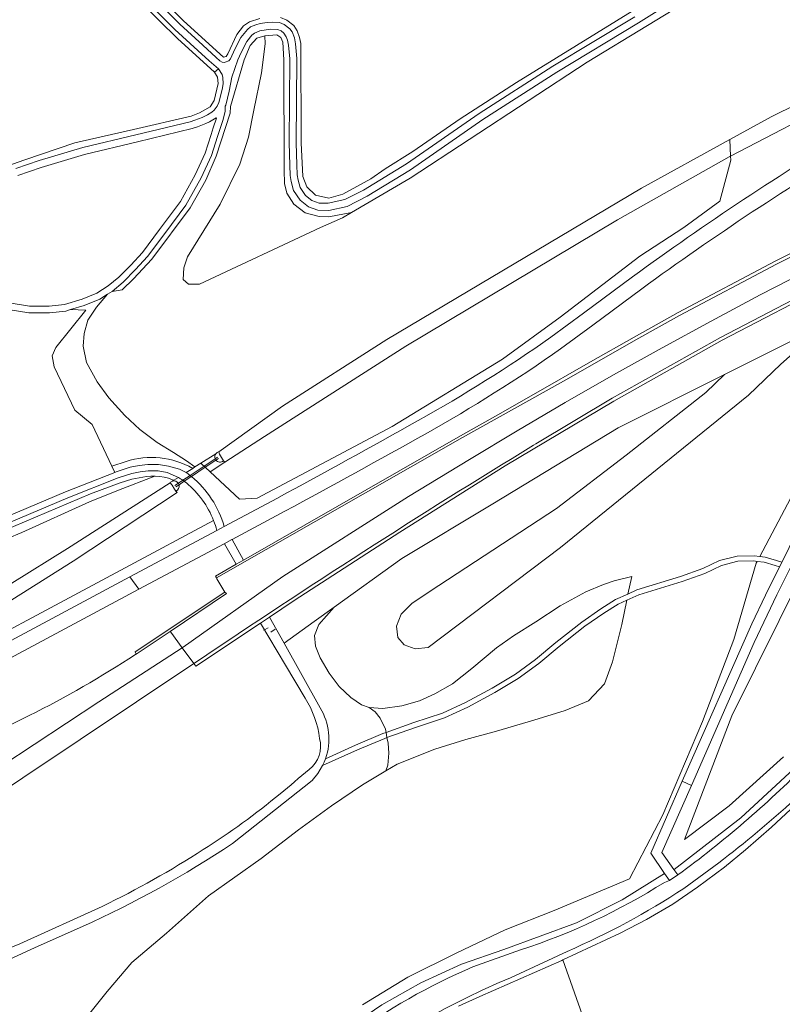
# Model space of a CAD drawing. Header units: metres. Extents: x 197700 to 204338, y 317132 to 325229.
# Tile 464 of 656: x 201650 to 201800, y 318624 to 318817. Entities that reach past the tile are written whole.
import ezdxf

# ---------------------------------------------------------------- set-up
doc = ezdxf.new("R2010")
doc.units = ezdxf.units.M
for name, color, linetype, lineweight in [('B-WE-GR-BEPLANTING_CULTUUR_BOSPLANTSOEN-GV', 90, 'Continuous', 18), ('B-WE-GR-BOS_LOOF-GV', 40, 'Continuous', 13), ('B-WE-GR-GRAS-GV', 60, 'Continuous', 13), ('B-WE-IE-TERREINAFSCHEIDING_KUNSTMATIG_HEKWERK-G', 20, 'IE-TERREINAFSCHEIDING-KUNSTMATIG', 18), ('B-WE-IE-TERREINAFSCHEIDING_KUNSTMATIG_MUUR-GV', 90, 'Continuous', 18), ('B-WE-KW-KUNSTWERK_DUIKER-G', 170, 'Continuous', 18), ('B-WE-KW-KUNSTWERK_GELUIDSWERING_SCHERM-G', 170, 'Continuous', 18), ('B-WE-OG-TERREIN_CULTUURSCHEIDING-GV', 7, 'Continuous', 18), ('B-WE-OG-TERREIN_ERF-GV', 7, 'Continuous', 18), ('B-WE-OG-WATER_GREPPEL-GV', 160, 'Continuous', 18), ('B-WE-VH-ONVERHARD-GV', 252, 'Continuous', 18), ('B-WE-VH-VERHARDING_ASFALT-GV', 252, 'Continuous', 18), ('B-WE-VH-VERHARDING_BETON-GV', 252, 'Continuous', 18), ('B-WE-VH-VERHARDING_BETONSTRAATSTEEN-GV', 252, 'Continuous', 18), ('B-WE-VH-VERHARDING_TEGEL-GV', 252, 'Continuous', 18)]:
    doc.layers.add(name, color=color, linetype=linetype, lineweight=lineweight)
doc.linetypes.add('IE-TERREINAFSCHEIDING-KUNSTMATIG', pattern='A,4,[82,NLCS.SHX,S=0.75,R=90,X=0,Y=0],4,-2', length=10)

msp = doc.modelspace()

# ---------------------------------------------------------------- linework, layer by layer
at = {"layer": 'B-WE-GR-BEPLANTING_CULTUUR_BOSPLANTSOEN-GV'}
for points in [[(201647.73, 318788.359), (201651.3, 318789.616), (201661.067, 318792.969), (201672.526, 318795.58), (201683.841, 318798.199), (201685.477, 318798.801), (201687.523, 318799.97), (201688.358, 318801.224), (201689.132, 318804.573), (201688.986, 318805.806), (201688.394, 318806.798), (201681.126, 318813.359), (201673.958, 318820.423), (201669.76, 318825.534), (201664.489, 318832.337), (201658.327, 318840.302), (201645.514, 318840.196)], [(201863.403, 318782.378), (201843.7, 318770.566), (201834.426, 318764.298), (201826.797, 318758.658), (201818.574, 318750.627), (201810.824, 318740.233), (201802.955, 318726.825), (201795.123, 318712.026), (201796.174, 318711.902), (201798.372, 318711.243), (201799.425, 318710.934), (201800.377, 318712.837), (201801.336, 318714.739)], [(201807.327, 318756.835), (201799.218, 318749.651), (201792.873, 318743.616), (201756.086, 318713.761), (201730.21, 318694.233), (201727.697, 318693.999), (201725.517, 318694.729), (201724.245, 318696.205), (201724.021, 318698.378), (201724.956, 318700.721), (201727.073, 318702.927), (201732.303, 318706.372), (201755.309, 318721.409), (201768.981, 318731.839), (201784.558, 318744.095), (201788.202, 318747.608), (201767.421, 318737.183), (201742.897, 318722.353), (201725.033, 318711.664), (201711.823, 318702.144), (201708.822, 318698.717), (201707.946, 318696.605), (201708.162, 318694.49), (201709.045, 318692.192), (201710.87, 318689.181), (201712.808, 318686.598), (201715.08, 318684.456), (201717.189, 318682.997), (201718.68, 318682.506), (201721.325, 318682.302), (201725.033, 318682.838), (201728.494, 318683.812), (201731.5, 318685.134), (201734.977, 318687.142), (201738.781, 318690.102), (201743.576, 318694.144), (201746.918, 318696.535), (201751.312, 318699.23), (201756.06, 318702.348), (201761.042, 318705.092), (201764.502, 318706.538), (201766.628, 318707.278), (201770.079, 318708.121), (201769.277, 318704.68), (201771.056, 318705.487), (201779.583, 318708.089), (201783.991, 318709.66), (201787.247, 318711.24), (201790.68, 318712.093), (201794.002, 318712.159), (201795.123, 318712.026), (201802.955, 318726.825)], [(201680.189, 318726.771), (201680.451, 318726.937), (201680.196, 318727.054), (201679.374, 318727.345), (201678.53, 318727.56), (201677.669, 318727.699), (201676.8, 318727.761), (201676.692, 318727.759), (201669.624, 318724.996), (201663.968, 318722.743), (201650.727, 318716.737), (201642.24, 318713.232)], [(201419.979, 318617.74), (201421.209, 318603.547), (201421.294, 318602.918), (201422.717, 318597.209), (201424.649, 318591.64), (201427.069, 318586.266), (201427.813, 318584.945), (201429.431, 318583.287), (201431.685, 318580.628), (201435.213, 318582.407), (201453.549, 318592.983), (201489.139, 318613.742), (201492.321, 318615.575), (201519.303, 318631.122), (201555.359, 318651.697), (201587.583, 318670.508), (201637.798, 318700.056), (201659.613, 318713.564), (201679.704, 318726.463)], [(201717.384, 318624.341), (201726.218, 318629.727), (201735.795, 318634.518), (201745.269, 318638.985), (201754.894, 318642.777), (201769.589, 318648.955), (201776.166, 318661.515), (201783.879, 318679.773), (201790.032, 318695.796), (201794.423, 318710.703), (201794.622, 318711.079), (201793.953, 318711.158), (201790.812, 318711.095), (201787.59, 318710.295), (201784.378, 318708.736), (201779.897, 318707.139), (201771.41, 318704.55), (201769.057, 318703.482), (201768.08, 318698.72), (201766.308, 318691.432), (201764.689, 318687.094), (201761.556, 318683.779), (201757.015, 318681.878), (201750.864, 318679.991), (201743.569, 318677.842), (201737.588, 318676.215), (201731.515, 318674.323), (201724.169, 318671.421), (201721.95, 318670.084), (201717.38, 318667.33), (201711.304, 318663.272), (201704.814, 318658.535), (201697.537, 318652.931), (201687.251, 318645.666), (201679.021, 318638.354), (201672.227, 318632.594), (201667.38, 318626.902), (201661.077, 318619.022)], [(201721.17, 318624.312), (201728.786, 318628.64), (201736.757, 318632.27), (201745.021, 318635.174), (201759.211, 318640.336), (201759.375, 318640.41), (201768.146, 318644.838), (201776.487, 318650.032), (201773.766, 318653.977), (201779.933, 318668.07), (201793.547, 318698.847), (201796.234, 318704.448), (201798.973, 318710.025), (201798.088, 318710.285), (201795.97, 318710.919), (201794.622, 318711.079), (201794.423, 318710.703), (201790.032, 318695.796), (201783.879, 318679.773), (201776.166, 318661.515), (201769.589, 318648.955), (201754.894, 318642.777), (201745.269, 318638.985), (201735.795, 318634.518), (201726.218, 318629.727), (201717.384, 318624.341)], [(201710.13, 318672.478), (201715.999, 318675.15), (201721.368, 318677.376), (201721.965, 318677.59), (201727.385, 318679.534), (201733.012, 318681.374), (201737.5, 318683.452), (201742.736, 318686.277), (201747.276, 318689.025), (201751.228, 318691.89), (201755.192, 318695.202), (201760.262, 318699.18), (201764.031, 318701.773), (201766.891, 318703.597), (201769.277, 318704.68), (201770.079, 318708.121), (201766.628, 318707.278), (201764.502, 318706.538), (201761.042, 318705.092), (201756.06, 318702.348), (201751.312, 318699.23), (201746.918, 318696.535), (201743.576, 318694.144), (201738.781, 318690.102), (201734.977, 318687.142), (201731.5, 318685.134), (201728.494, 318683.812), (201725.033, 318682.838), (201721.325, 318682.302), (201718.68, 318682.506), (201717.189, 318682.997), (201715.08, 318684.456), (201712.808, 318686.598), (201710.87, 318689.181), (201709.045, 318692.192), (201708.162, 318694.49), (201707.946, 318696.605), (201708.822, 318698.717), (201711.823, 318702.144), (201707.909, 318699.323), (201702.018, 318695.077), (201709.084, 318682.407)], [(201803.533, 318708.819), (201789.654, 318680.839), (201780.398, 318656.693), (201789.107, 318663.259), (201799.727, 318672.837)]]:
    msp.add_lwpolyline(points, dxfattribs=at)
for points in [[(201679.704, 318726.463, -0.1448398), (201680.189, 318726.771)], [(201709.084, 318682.407, -0.224176), (201710.13, 318672.478)]]:
    msp.add_lwpolyline(points, format="xyb", dxfattribs=at)
at = {"layer": 'B-WE-GR-BOS_LOOF-GV'}
for points in [[(201701.333, 318817.45), (201702.579, 318816.968), (201703.913, 318815.897), (201704.559, 318814.892), (201705.029, 318813.532), (201705.273, 318812.405), (201705.382, 318792.97), (201705.683, 318786.357), (201706.451, 318784.338), (201708.18, 318782.713), (201710.749, 318782.118), (201713.525, 318782.923), (201718.974, 318785.91), (201721.809, 318787.85), (201727.242, 318791.246), (201736.477, 318797.657), (201747.497, 318804.771), (201786.646, 318828.934)], [(201676.408, 318822.778), (201682.35, 318816.849), (201690.14, 318809.698), (201690.664, 318809.858), (201690.978, 318810.384), (201692.796, 318814.177), (201694.105, 318815.835), (201695.221, 318816.614), (201697.244, 318817.309)], [(201684.579, 318729.558), (201682.95, 318730.743), (201680.352, 318732.372), (201677.195, 318734.331), (201673.805, 318736.886), (201670.829, 318739.63), (201667.728, 318743.096), (201665.449, 318746.193), (201663.366, 318749.989), (201662.701, 318753.151), (201662.866, 318755.675), (201663.63, 318758.288), (201665.327, 318760.83), (201667.482, 318763.357), (201665.961, 318762.404), (201662.913, 318761.163), (201660.23, 318760.337), (201663.217, 318760.196), (201657.354, 318752.927), (201656.658, 318751.277), (201656.999, 318749.148), (201661.092, 318740.658), (201664.486, 318737.866), (201668.306, 318729.724), (201671.082, 318730.634)], [(201808.904, 318724.828), (201805.917, 318719.345), (201803.06, 318713.794), (201798.475, 318704.543), (201794.03, 318695.226), (201781.734, 318667.222), (201775.932, 318654.142), (201778.308, 318650.805), (201778.341, 318650.828), (201791.39, 318660.89), (201803.488, 318672.078), (201853.892, 318722.059), (201880.253, 318748.764), (201880.587, 318749.16), (201882.267, 318750.943), (201884.1, 318752.569), (201886.07, 318754.025), (201888.163, 318755.298)], [(201684.129, 318729.272), (201684.579, 318729.558)], [(201642.24, 318713.232), (201650.727, 318716.737), (201663.968, 318722.743), (201669.624, 318724.996), (201676.692, 318727.759), (201675.928, 318727.745), (201675.062, 318727.651), (201672.218, 318727.176), (201669.911, 318726.458), (201664.134, 318724.284), (201646.907, 318716.972)], [(201799.727, 318672.837), (201789.107, 318663.259), (201780.398, 318656.693), (201789.654, 318680.839), (201803.533, 318708.819)]]:
    msp.add_lwpolyline(points, dxfattribs=at)
for points in [[(201710.779, 318778.479), (201708.889, 318778.552), (201706.127, 318779.279), (201703.947, 318780.951), (201702.566, 318783.132), (201702.068, 318785.022), (201702.048, 318787.608), (201701.992, 318809.208), (201701.791, 318812.634), (201701.373, 318813.572), (201700.585, 318814.111), (201698.28, 318813.9), (201698.306, 318812.355), (201697.616, 318806.622), (201696.125, 318799.369), (201695.071, 318794.045), (201693.374, 318788.762), (201689.516, 318780.945), (201683.117, 318770.661), (201682.393, 318768.474), (201682.24, 318766.245), (201683.301, 318765.293), (201685.474, 318765.276), (201709.133, 318776.398), (201713.438, 318778.299), (201715.24, 318779.356)], [(201811.244, 318759.719), (201805.816, 318756.444), (201788.202, 318747.608), (201784.558, 318744.095), (201768.981, 318731.839), (201755.309, 318721.409), (201732.303, 318706.372), (201727.073, 318702.927), (201724.956, 318700.721), (201724.021, 318698.378), (201724.245, 318696.205), (201725.517, 318694.729), (201727.697, 318693.999), (201730.21, 318694.233), (201756.086, 318713.761), (201792.873, 318743.616), (201799.218, 318749.651), (201807.327, 318756.835)]]:
    msp.add_lwpolyline(points, close=True, dxfattribs=at)
msp.add_lwpolyline([(201671.082, 318730.634, -0.2107758), (201684.129, 318729.272)], format="xyb", dxfattribs=at)
at = {"layer": 'B-WE-GR-GRAS-GV'}
for points in [[(201648.626, 318761.56), (201652.164, 318760.99), (201656.042, 318761.009), (201659.033, 318761.328), (201662.475, 318762.389), (201665.366, 318763.565), (201667.579, 318764.952), (201669.656, 318766.665), (201672.006, 318769.05), (201674.301, 318771.525), (201677.641, 318775.975), (201681.727, 318781.488), (201684.647, 318786.68), (201686.572, 318790.961), (201687.741, 318794.608), (201688.169, 318795.897), (201688.785, 318797.793), (201688.717, 318797.852), (201687.427, 318797.062), (201686.697, 318796.716), (201685.091, 318796.074), (201684.021, 318795.746), (201673.331, 318793.168), (201662.98, 318790.662), (201654.484, 318788.161), (201649.907, 318786.58)], [(201644.252, 318718.375), (201659.22, 318724.67), (201668.884, 318728.49), (201668.306, 318729.724), (201664.486, 318737.866), (201661.092, 318740.658), (201656.999, 318749.148), (201656.658, 318751.277), (201657.354, 318752.927), (201663.217, 318760.196), (201660.23, 318760.337), (201659.296, 318760.049), (201656.115, 318759.71), (201652.063, 318759.689), (201648.408, 318760.278)], [(201690.285, 318714.527), (201673.609, 318705.619), (201632.065, 318683.425), (201625.837, 318680.079), (201625.046, 318679.647), (201579.399, 318655.038)], [(201672.911, 318692.83), (201673.039, 318692.916), (201672.86, 318693.369), (201690.442, 318705.084), (201688.887, 318707.674), (201688.788, 318707.851), (201688.593, 318708.199), (201692.609, 318710.5), (201690.325, 318714.516), (201690.311, 318714.541), (201690.285, 318714.527)], [(201646.659, 318678.157), (201652.16, 318680.927)], [(201760.728, 318621.341), (201756.533, 318633.108), (201756.346, 318633.021), (201740.29, 318625.927), (201736.128, 318624.05)]]:
    msp.add_lwpolyline(points, dxfattribs=at)
msp.add_lwpolyline([(201652.16, 318680.927, 0.028553), (201672.911, 318692.83)], format="xyb", dxfattribs=at)
at = {"layer": 'B-WE-IE-TERREINAFSCHEIDING_KUNSTMATIG_HEKWERK-G'}
for points in [[(201721.965, 318677.59), (201721.837, 318678.266), (201720.827, 318680.436), (201719.87, 318681.653), (201718.68, 318682.506)], [(201722.152, 318676.595), (201721.965, 318677.59)], [(201721.95, 318670.084), (201722.337, 318671.199), (201722.5, 318673.527), (201722.352, 318675.538), (201722.152, 318676.595)], [(201797.431, 318659.063), (201804.891, 318666.065)], [(201792.287, 318654.671), (201797.431, 318659.063)], [(201788.214, 318651.265), (201792.287, 318654.671)], [(201782.932, 318647.314), (201788.214, 318651.265)], [(201778.085, 318644.004), (201782.932, 318647.314)], [(201772.926, 318641.039), (201778.085, 318644.004)], [(201767.766, 318638.348), (201772.926, 318641.039)], [(201756.533, 318633.108), (201767.766, 318638.348)], [(201740.29, 318625.927), (201756.346, 318633.021)], [(201756.346, 318633.021), (201756.533, 318633.108)], [(201736.128, 318624.05), (201740.29, 318625.927)]]:
    msp.add_lwpolyline(points, dxfattribs=at)
at = {"layer": 'B-WE-IE-TERREINAFSCHEIDING_KUNSTMATIG_MUUR-GV'}
for points in [[(201688.641, 318732.136, 0.2676844), (201688.513, 318731.127)], [(201688.513, 318731.127, 0.0776252), (201688.667, 318730.869)], [(201689.25, 318732.523, 0.1826103), (201688.641, 318732.136)], [(201688.667, 318730.869, 0.4222411), (201690.133, 318730.746)], [(201680.189, 318726.771, 0.1448398), (201679.704, 318726.463)], [(201681.333, 318726.348, 0.3297168), (201680.189, 318726.771)], [(201680.815, 318724.82, 0.3977117), (201681.459, 318726.072)], [(201681.459, 318726.072, 0.0736545), (201681.333, 318726.348)]]:
    msp.add_lwpolyline(points, format="xyb", dxfattribs=at)
for points in [[(201689.796, 318731.422), (201689.397, 318732.033), (201689.25, 318732.523)], [(201690.133, 318730.746), (201689.796, 318731.422)], [(201679.704, 318726.463), (201680.1, 318725.981)], [(201680.1, 318725.981), (201680.595, 318725.229), (201680.815, 318724.82)]]:
    msp.add_lwpolyline(points, dxfattribs=at)
at = {"layer": 'B-WE-KW-KUNSTWERK_DUIKER-G'}
for points in [[(201680.667, 318725.905), (201681.333, 318726.348), (201682.213, 318726.934), (201683.632, 318727.878), (201686.365, 318729.698), (201688.513, 318731.127), (201688.984, 318731.441)], [(201680.833, 318725.655), (201681.459, 318726.072), (201682.473, 318726.747), (201683.778, 318727.615), (201683.899, 318727.667), (201686.591, 318729.488), (201688.667, 318730.869), (201689.151, 318731.191)], [(201683.899, 318727.667), (201683.778, 318727.615)]]:
    msp.add_lwpolyline(points, dxfattribs=at)
at = {"layer": 'B-WE-KW-KUNSTWERK_GELUIDSWERING_SCHERM-G'}
for points in [[(201698.155, 318697.681), (201698.01, 318697.606)], [(201698.88, 318698.06), (201698.155, 318697.681)], [(201700.287, 318697.8), (201699.452, 318697.245)]]:
    msp.add_lwpolyline(points, dxfattribs=at)
at = {"layer": 'B-WE-OG-TERREIN_CULTUURSCHEIDING-GV'}
for points in [[(201722.149, 318754.509), (201771.949, 318784.082), (201789.237, 318793.576), (201797.357, 318798.035), (201817.94, 318808.223), (201837.649, 318817.499), (201859.694, 318826.637), (201880.621, 318834.591), (201881.727, 318834.552), (201883.887, 318835.33), (201884.171, 318834.782), (201885.054, 318835.227), (201884.832, 318835.708), (201887.158, 318836.673), (201888.156, 318837.346), (201900.737, 318841.577), (201911.524, 318845.204), (201932.667, 318852.147), (201954.928, 318858.712)], [(201645.514, 318840.196), (201658.327, 318840.302), (201664.489, 318832.337), (201669.76, 318825.534), (201673.958, 318820.423), (201681.126, 318813.359), (201688.394, 318806.798), (201689.192, 318807.4), (201687.351, 318809.023), (201685.155, 318811.017), (201680.662, 318815.143), (201674.696, 318821.097), (201670.551, 318826.146), (201668.828, 318828.585), (201667.083, 318830.833), (201665.304, 318832.917), (201663.068, 318835.94), (201661.048, 318838.607), (201659.735, 318840.681), (201659.196, 318841.489), (201645.468, 318841.195)], [(201786.646, 318828.934), (201747.497, 318804.771), (201736.477, 318797.657), (201727.242, 318791.246), (201721.809, 318787.85), (201718.974, 318785.91), (201713.525, 318782.923), (201710.749, 318782.118), (201708.18, 318782.713), (201706.451, 318784.338), (201705.683, 318786.357), (201705.382, 318792.97), (201705.273, 318812.405), (201705.029, 318813.532), (201704.559, 318814.892), (201703.913, 318815.897), (201702.579, 318816.968), (201701.333, 318817.45)], [(201784.961, 318823.153), (201761.303, 318808.746), (201726.674, 318786.059), (201715.24, 318779.356), (201713.438, 318778.299), (201709.133, 318776.398), (201685.474, 318765.276), (201683.301, 318765.293), (201682.24, 318766.245), (201682.393, 318768.474), (201683.117, 318770.661), (201689.516, 318780.945), (201693.374, 318788.762), (201695.071, 318794.045), (201696.125, 318799.369), (201697.616, 318806.622), (201698.306, 318812.355), (201698.28, 318813.9), (201696.697, 318813.463), (201695.362, 318811.984), (201694.214, 318809.182), (201691.554, 318800.048), (201691.468, 318798.786), (201688.739, 318790.357), (201686.715, 318785.672), (201683.662, 318780.241), (201676.16, 318770.18), (201672.535, 318766.324), (201670.349, 318764.209), (201668.341, 318763.895), (201667.482, 318763.357), (201665.327, 318760.83), (201663.63, 318758.288), (201662.866, 318755.675), (201662.701, 318753.151), (201663.366, 318749.989), (201665.449, 318746.193), (201667.728, 318743.096), (201670.829, 318739.63), (201673.805, 318736.886), (201677.195, 318734.331), (201680.352, 318732.372), (201682.95, 318730.743), (201684.579, 318729.558), (201685.707, 318730.274), (201688.641, 318732.136)], [(201778.478, 318820.892), (201771.359, 318816.419), (201755.364, 318806.75), (201740.937, 318797.535), (201726.759, 318787.696), (201718.271, 318782.493), (201714.367, 318780.514), (201710.789, 318779.719), (201708.622, 318779.774), (201706.779, 318780.419), (201705.164, 318781.717), (201703.878, 318783.611), (201703.414, 318785.376), (201703.213, 318786.567), (201703.11, 318788.562), (201702.981, 318792.925), (201703.126, 318809.4), (201702.892, 318812.084), (201702.714, 318813.018), (201702.446, 318813.71), (201701.995, 318814.378), (201701.417, 318814.833), (201700.756, 318815.096), (201699.367, 318815.169), (201697.276, 318814.854), (201696.248, 318814.441), (201695.708, 318813.998), (201694.743, 318812.77), (201693.606, 318810.641), (201692.97, 318809.22), (201691.802, 318805.81), (201691.295, 318803.095), (201690.589, 318800.311), (201690.51, 318800.138), (201690.506, 318799.06), (201690.011, 318797.323), (201688.977, 318794.205), (201687.788, 318790.495), (201685.808, 318786.093), (201682.82, 318780.78), (201678.683, 318775.198), (201675.3, 318770.69), (201672.945, 318768.152), (201670.535, 318765.705), (201668.341, 318763.895), (201670.349, 318764.209), (201672.535, 318766.324), (201676.16, 318770.18), (201683.662, 318780.241), (201686.715, 318785.672), (201688.739, 318790.357), (201691.468, 318798.786), (201691.554, 318800.048), (201694.214, 318809.182), (201695.362, 318811.984), (201696.697, 318813.463), (201698.28, 318813.9), (201700.585, 318814.111), (201701.373, 318813.572), (201701.791, 318812.634), (201701.992, 318809.208), (201702.048, 318787.608), (201702.068, 318785.022), (201702.566, 318783.132), (201703.947, 318780.951), (201706.127, 318779.279), (201708.889, 318778.552), (201710.779, 318778.479), (201715.24, 318779.356), (201726.674, 318786.059), (201761.303, 318808.746), (201784.961, 318823.153)], [(201675.734, 318822.039), (201681.631, 318816.154), (201686.099, 318812.051), (201688.742, 318809.651), (201689.422, 318809.01), (201689.874, 318808.734), (201690.268, 318808.687), (201690.651, 318808.796), (201691.04, 318808.924), (201691.202, 318809.015), (201691.557, 318809.416), (201692.366, 318811.29), (201693.566, 318813.538), (201694.825, 318815.141), (201695.468, 318815.636), (201696.516, 318816.057), (201697.358, 318816.282), (201698.7, 318816.484), (201699.758, 318816.55), (201701.089, 318816.48), (201702.027, 318816.134), (201703.154, 318815.247), (201703.589, 318814.638), (201704.037, 318813.477), (201704.277, 318812.314), (201704.527, 318809.455), (201704.382, 318792.94), (201704.509, 318788.619), (201704.607, 318786.72), (201704.784, 318785.67), (201705.171, 318784.199), (201706.205, 318782.677), (201707.469, 318781.661), (201708.877, 318781.168), (201710.653, 318781.123), (201713.891, 318781.842), (201717.588, 318783.716), (201725.993, 318788.869), (201740.161, 318798.7), (201754.625, 318807.939), (201770.624, 318817.611)], [(201697.244, 318817.309), (201695.221, 318816.614), (201694.105, 318815.835), (201692.796, 318814.177), (201690.978, 318810.384), (201690.664, 318809.858), (201690.14, 318809.698), (201682.35, 318816.849), (201676.408, 318822.778)], [(201649.522, 318787.928), (201654.057, 318789.495), (201662.618, 318792.015), (201673.002, 318794.529), (201683.607, 318797.086), (201684.582, 318797.378), (201685.977, 318797.935), (201687.023, 318798.457), (201687.846, 318798.96), (201688.328, 318799.377), (201688.941, 318800.118), (201689.275, 318800.826), (201689.927, 318803.395), (201690.127, 318804.469), (201690.051, 318805.723), (201689.89, 318806.301), (201689.192, 318807.4), (201688.394, 318806.798), (201688.986, 318805.806), (201689.132, 318804.573), (201688.358, 318801.224), (201687.523, 318799.97), (201685.477, 318798.801), (201683.841, 318798.199), (201672.526, 318795.58), (201661.067, 318792.969), (201651.3, 318789.616), (201647.73, 318788.359)], [(201890.361, 318756.38), (201888.163, 318755.298), (201886.07, 318754.025), (201884.1, 318752.569), (201882.267, 318750.943), (201880.587, 318749.16), (201880.253, 318748.764), (201853.892, 318722.059), (201803.488, 318672.078), (201791.39, 318660.89), (201778.341, 318650.828), (201778.308, 318650.805), (201779.069, 318649.736)], [(201689.25, 318732.523), (201701.679, 318741.425), (201722.149, 318754.509)], [(201671.082, 318730.634), (201668.306, 318729.724)], [(201668.306, 318729.724), (201668.884, 318728.49), (201669.124, 318728.585), (201671.906, 318729.499), (201673.64, 318729.854), (201675.351, 318730.008), (201677.463, 318730.011), (201679.37, 318729.706), (201681.519, 318729.122), (201682.832, 318728.449), (201684.129, 318729.272)], [(201646.907, 318716.972), (201664.134, 318724.284), (201669.911, 318726.458), (201672.218, 318727.176), (201675.062, 318727.651), (201675.928, 318727.745), (201676.692, 318727.759), (201676.8, 318727.761), (201677.669, 318727.699), (201678.53, 318727.56), (201679.374, 318727.345), (201680.196, 318727.054), (201680.451, 318726.937), (201681.33, 318727.495), (201679.106, 318728.482), (201677.364, 318728.761), (201675.408, 318728.758), (201673.822, 318728.615), (201672.227, 318728.289), (201669.549, 318727.409), (201659.692, 318723.513), (201644.668, 318717.194)], [(201688.226, 318719.054), (201670.885, 318709.788), (201629.705, 318687.782), (201622.582, 318683.996), (201582.913, 318662.614)], [(201671.828, 318708.024), (201688.856, 318717.123)], [(201578.243, 318657.825), (201623.526, 318682.233), (201630.646, 318686.017), (201671.828, 318708.024)], [(201661.077, 318619.022), (201667.38, 318626.902), (201672.227, 318632.594), (201679.021, 318638.354), (201687.251, 318645.666), (201697.537, 318652.931), (201704.814, 318658.535), (201711.304, 318663.272), (201717.38, 318667.33), (201721.95, 318670.084), (201724.169, 318671.421), (201731.515, 318674.323), (201737.588, 318676.215), (201743.569, 318677.842), (201750.864, 318679.991), (201757.015, 318681.878), (201761.556, 318683.779), (201764.689, 318687.094), (201766.308, 318691.432), (201768.08, 318698.72), (201769.057, 318703.482), (201767.369, 318702.716), (201764.584, 318700.939), (201760.855, 318698.374), (201755.821, 318694.424), (201751.843, 318691.1), (201747.83, 318688.191), (201743.233, 318685.408), (201737.948, 318682.558), (201733.379, 318680.442), (201727.71, 318678.588), (201722.152, 318676.595), (201721.728, 318676.443), (201716.398, 318674.233), (201709.555, 318671.118), (201708.642, 318669.593), (201707.51, 318668.224), (201691.919, 318655.876)], [(201736.128, 318624.05), (201740.29, 318625.927), (201756.346, 318633.021), (201756.533, 318633.108), (201767.766, 318638.348), (201772.926, 318641.039), (201778.085, 318644.004), (201782.932, 318647.314), (201788.214, 318651.265), (201792.287, 318654.671), (201797.431, 318659.063), (201804.891, 318666.065)], [(201776.434, 318648.287), (201777.44, 318648.651), (201776.487, 318650.032), (201768.146, 318644.838), (201759.375, 318640.41), (201759.211, 318640.336), (201745.021, 318635.174), (201736.757, 318632.27), (201728.786, 318628.64)], [(201662.564, 318639.619), (201653.283, 318635.533), (201646.335, 318632.33), (201639.422, 318629.054), (201631.542, 318624.804)], [(201738.963, 318631.764), (201748.274, 318635.086)], [(201757.417, 318634.772), (201746.291, 318629.628)], [(201728.786, 318628.64), (201721.17, 318624.312), (201715.39, 318620.381), (201705.897, 318613.296), (201697.076, 318605.392), (201692.439, 318600.614), (201667.553, 318573.738), (201655.046, 318560.581), (201646.32, 318552.597), (201634.595, 318543.484), (201622.103, 318535.456), (201620.682, 318534.649), (201603.992, 318526.212), (201586.614, 318519.3), (201583.006, 318518.151), (201564.359, 318513.292), (201545.352, 318510.118), (201544.741, 318510.011), (201545.056, 318509.641), (201545.806, 318509.167)]]:
    msp.add_lwpolyline(points, dxfattribs=at)
for points in [[(201684.129, 318729.272, 0.2107758), (201671.082, 318730.634)], [(201688.641, 318732.136, -0.1826103), (201689.25, 318732.523)], [(201688.856, 318717.123, 0.0278704), (201688.226, 318719.054)], [(201779.069, 318649.736, 0.0409157), (201804.192, 318671.368)], [(201809.868, 318672.019, -0.0427702), (201780.228, 318647.087)], [(201691.919, 318655.876, -0.0399502), (201662.564, 318639.619)], [(201748.274, 318635.086, 0.0633771), (201776.434, 318648.287)], [(201780.228, 318647.087, -0.0428219), (201757.417, 318634.772)], [(201714.623, 318617.942, -0.0552315), (201738.963, 318631.764)], [(201746.291, 318629.628, 0.060097), (201713.619, 318611.039)]]:
    msp.add_lwpolyline(points, format="xyb", dxfattribs=at)
at = {"layer": 'B-WE-OG-TERREIN_ERF-GV'}
msp.add_lwpolyline([(201804.891, 318666.065), (201797.431, 318659.063), (201792.287, 318654.671), (201788.214, 318651.265), (201782.932, 318647.314), (201778.085, 318644.004), (201772.926, 318641.039), (201767.766, 318638.348), (201756.533, 318633.108), (201760.728, 318621.341)], dxfattribs=at)
at = {"layer": 'B-WE-OG-WATER_GREPPEL-GV'}
for points in [[(201882.365, 318832.569), (201882.018, 318833.381), (201881.914, 318833.758), (201881.727, 318834.552), (201880.621, 318834.591), (201859.694, 318826.637), (201837.649, 318817.499), (201817.94, 318808.223), (201797.357, 318798.035), (201789.237, 318793.576), (201789.401, 318790.344), (201811.201, 318801.715), (201833.017, 318812.154), (201854.66, 318821.361), (201877.01, 318830.315), (201882.202, 318832.241)], [(201689.397, 318732.033), (201689.796, 318731.422), (201690.133, 318730.746), (201690.413, 318730.475), (201698.159, 318735.525), (201725.819, 318753.158), (201767.288, 318777.917), (201789.129, 318790.201), (201789.401, 318790.344), (201789.237, 318793.576), (201771.949, 318784.082), (201722.149, 318754.509), (201701.679, 318741.425), (201689.25, 318732.523)]]:
    msp.add_lwpolyline(points, close=True, dxfattribs=at)
msp.add_lwpolyline([(201640.197, 318698.188), (201660.73, 318711.125), (201681.063, 318724.519), (201680.815, 318724.82), (201680.595, 318725.229), (201680.1, 318725.981), (201679.704, 318726.463), (201659.613, 318713.564), (201637.798, 318700.056)], dxfattribs=at)
at = {"layer": 'B-WE-VH-ONVERHARD-GV'}
for points in [[(201702.194, 318720.895), (201691.829, 318715.348), (201691.843, 318715.324), (201694.083, 318711.344), (201736.508, 318735.646), (201743.407, 318739.5), (201750.809, 318743.711), (201761.969, 318750.121), (201770.539, 318754.957), (201779.117, 318759.778), (201798.099, 318769.815), (201817.594, 318779.573), (201839.121, 318789.928), (201861.215, 318800.182), (201883.279, 318809.986), (201904.917, 318819.184), (201907.7, 318820.331), (201922.828, 318826.566), (201945.738, 318835.646), (201968.854, 318844.311), (201993.535, 318852.704), (202018.344, 318860.046), (202039.676, 318865.498)], [(202041.797, 318855.533), (202028.115, 318852.54), (202005.807, 318846.796), (201983.972, 318840.109), (201962.525, 318832.537), (201941.036, 318824.316), (201918.596, 318815.242), (201910.481, 318811.846), (201896.553, 318806.017), (201874.608, 318796.448), (201852.745, 318786.496), (201831.342, 318776.403), (201809.608, 318765.719), (201787.751, 318754.325), (201766.535, 318742.442), (201745.276, 318729.739), (201724.636, 318716.788), (201704.021, 318703.399), (201699.161, 318700.164)], [(201770.624, 318817.611), (201754.625, 318807.939), (201740.161, 318798.7), (201725.993, 318788.869), (201717.588, 318783.716), (201713.891, 318781.842), (201710.653, 318781.123), (201708.877, 318781.168), (201707.469, 318781.661), (201706.205, 318782.677), (201705.171, 318784.199), (201704.784, 318785.67), (201704.607, 318786.72), (201704.509, 318788.619), (201704.382, 318792.94), (201704.527, 318809.455), (201704.277, 318812.314), (201704.037, 318813.477), (201703.589, 318814.638), (201703.154, 318815.247), (201702.027, 318816.134), (201701.089, 318816.48), (201699.758, 318816.55), (201698.7, 318816.484), (201697.358, 318816.282), (201696.516, 318816.057), (201695.468, 318815.636), (201694.825, 318815.141), (201693.566, 318813.538), (201692.366, 318811.29), (201691.557, 318809.416), (201691.202, 318809.015), (201691.04, 318808.924), (201690.651, 318808.796), (201690.268, 318808.687), (201689.874, 318808.734), (201689.422, 318809.01), (201688.742, 318809.651), (201686.099, 318812.051), (201681.631, 318816.154), (201675.734, 318822.039)], [(201699.161, 318700.164), (201702.018, 318695.077), (201707.909, 318699.323), (201711.823, 318702.144), (201725.033, 318711.664), (201742.897, 318722.353), (201767.421, 318737.183), (201788.202, 318747.608), (201805.816, 318756.444), (201811.244, 318759.719), (201818.805, 318764.281), (201832.27, 318772.041), (201840.654, 318776.873), (201855.081, 318784.535), (201870.448, 318792.301), (201885.94, 318799.076), (201895.341, 318802.207), (201896.652, 318797.269), (201899.25, 318798.675), (201912.733, 318804.975), (201914.233, 318805.675), (201928.237, 318811.068), (201942.09, 318816.755), (201955.002, 318821.825)], [(201648.408, 318760.278), (201652.063, 318759.689), (201656.115, 318759.71), (201659.296, 318760.049), (201660.23, 318760.337), (201662.913, 318761.163), (201665.961, 318762.404), (201667.482, 318763.357), (201668.341, 318763.895), (201670.535, 318765.705), (201672.945, 318768.152), (201675.3, 318770.69), (201678.683, 318775.198), (201682.82, 318780.78), (201685.808, 318786.093), (201687.788, 318790.495), (201688.977, 318794.205), (201690.011, 318797.323), (201690.506, 318799.06), (201690.51, 318800.138), (201690.589, 318800.311), (201691.295, 318803.095), (201691.802, 318805.81), (201692.97, 318809.22), (201693.606, 318810.641), (201694.743, 318812.77), (201695.708, 318813.998), (201696.248, 318814.441), (201697.276, 318814.854), (201699.367, 318815.169), (201700.756, 318815.096), (201701.417, 318814.833), (201701.995, 318814.378), (201702.446, 318813.71), (201702.714, 318813.018), (201702.892, 318812.084), (201703.126, 318809.4), (201702.981, 318792.925), (201703.11, 318788.562), (201703.213, 318786.567), (201703.414, 318785.376), (201703.878, 318783.611), (201705.164, 318781.717), (201706.779, 318780.419), (201708.622, 318779.774), (201710.789, 318779.719), (201714.367, 318780.514), (201718.271, 318782.493), (201726.759, 318787.696), (201740.937, 318797.535), (201755.364, 318806.75), (201771.359, 318816.419), (201778.478, 318820.892)], [(201674.696, 318821.097), (201680.662, 318815.143), (201685.155, 318811.017), (201687.351, 318809.023), (201689.192, 318807.4), (201689.89, 318806.301), (201690.051, 318805.723), (201690.127, 318804.469), (201689.927, 318803.395), (201689.275, 318800.826), (201688.941, 318800.118), (201688.328, 318799.377), (201687.846, 318798.96), (201687.023, 318798.457), (201685.977, 318797.935), (201684.582, 318797.378), (201683.607, 318797.086), (201673.002, 318794.529), (201662.618, 318792.015), (201654.057, 318789.495), (201649.522, 318787.928)], [(201811.201, 318801.715), (201789.401, 318790.344), (201789.44, 318789.586), (201787.293, 318781.562), (201780.265, 318776.411), (201771.654, 318770.779), (201756.063, 318758.863), (201744.728, 318750.63), (201723.159, 318737.463), (201696.755, 318723.427), (201693.273, 318723.274), (201687.541, 318728.604), (201685.807, 318730.217), (201685.707, 318730.274), (201684.579, 318729.558)], [(201649.907, 318786.58), (201654.484, 318788.161), (201662.98, 318790.662), (201673.331, 318793.168), (201684.021, 318795.746), (201685.091, 318796.074), (201686.697, 318796.716), (201687.427, 318797.062), (201688.717, 318797.852), (201688.785, 318797.793), (201688.169, 318795.897), (201687.741, 318794.608), (201686.572, 318790.961), (201684.647, 318786.68), (201681.727, 318781.488), (201677.641, 318775.975), (201674.301, 318771.525), (201672.006, 318769.05), (201669.656, 318766.665), (201667.579, 318764.952), (201665.366, 318763.565), (201662.475, 318762.389), (201659.033, 318761.328), (201656.042, 318761.009), (201652.164, 318760.99), (201648.626, 318761.56)], [(201754.223, 318754.925), (201760.609, 318759.653), (201770.202, 318766.738)], [(201772.027, 318764.408), (201762.417, 318757.286), (201756.132, 318752.641)], [(201688.641, 318732.136), (201685.707, 318730.274), (201685.807, 318730.217), (201687.541, 318728.604), (201690.413, 318730.475), (201690.133, 318730.746)], [(201682.832, 318728.449), (201681.519, 318729.122), (201679.37, 318729.706), (201677.463, 318730.011), (201675.351, 318730.008), (201673.64, 318729.854), (201671.906, 318729.499), (201669.124, 318728.585), (201668.884, 318728.49), (201659.22, 318724.67), (201644.252, 318718.375)], [(201684.579, 318729.558), (201684.129, 318729.272), (201682.832, 318728.449)], [(201644.668, 318717.194), (201659.692, 318723.513), (201669.549, 318727.409), (201672.227, 318728.289), (201673.822, 318728.615), (201675.408, 318728.758), (201677.364, 318728.761), (201679.106, 318728.482), (201681.33, 318727.495)], [(201681.33, 318727.495), (201680.451, 318726.937), (201680.189, 318726.771)], [(201683.632, 318727.878), (201683.899, 318727.667)], [(201683.899, 318727.667), (201683.632, 318727.878)], [(201682.887, 318726.428), (201682.611, 318726.644), (201682.473, 318726.747), (201682.213, 318726.934)], [(201682.213, 318726.934), (201682.473, 318726.747), (201682.611, 318726.644), (201682.887, 318726.428)], [(201680.815, 318724.82), (201681.063, 318724.519), (201660.73, 318711.125), (201640.197, 318698.188), (201589.252, 318668.083), (201557.263, 318649.544), (201521.377, 318628.945), (201493.554, 318613.334), (201488.256, 318610.362), (201454.543, 318590.037), (201436.548, 318579.644)], [(201690.302, 318717.896), (201700.728, 318723.467)], [(201801.336, 318714.739), (201800.377, 318712.837), (201799.425, 318710.934), (201799.198, 318710.479), (201798.973, 318710.025), (201796.234, 318704.448), (201793.547, 318698.847), (201779.933, 318668.07), (201781.734, 318667.222), (201794.03, 318695.226), (201798.475, 318704.543), (201803.06, 318713.794), (201805.917, 318719.345), (201808.904, 318724.828)], [(201582.913, 318662.614), (201622.582, 318683.996), (201629.705, 318687.782), (201670.885, 318709.788), (201688.226, 318719.054)], [(201688.856, 318717.123), (201690.302, 318717.896)], [(201709.084, 318682.407), (201702.018, 318695.077), (201699.161, 318700.164), (201697.385, 318698.982), (201702.262, 318690.752), (201706.116, 318684.336)], [(201706.116, 318684.336), (201702.262, 318690.752), (201697.385, 318698.982), (201684.752, 318690.573), (201684.376, 318691.08), (201606.169, 318638.836), (201586.404, 318625.83)], [(201691.919, 318655.876), (201707.51, 318668.224), (201708.642, 318669.593), (201709.555, 318671.118), (201709.864, 318671.788), (201710.13, 318672.478)], [(201650.275, 318636.267), (201666.414, 318643.589)], [(201666.414, 318643.589), (201650.275, 318636.267)], [(201631.542, 318624.804), (201639.422, 318629.054), (201646.335, 318632.33), (201653.283, 318635.533), (201662.564, 318639.619)]]:
    msp.add_lwpolyline(points, dxfattribs=at)
for points in [[(201770.202, 318766.738, -0.0224954), (201814.344, 318795.989)], [(201815.907, 318793.462, 0.0224297), (201772.027, 318764.408)], [(201728.236, 318738.617, 0.0258468), (201754.223, 318754.925)], [(201756.132, 318752.641, -0.0249875), (201729.768, 318736.058)], [(201700.728, 318723.467, 0.0035072), (201728.236, 318738.617)], [(201729.768, 318736.058, -0.0038119), (201702.194, 318720.895)], [(201688.513, 318731.127, -0.2676844), (201688.641, 318732.136)], [(201688.667, 318730.869, -0.0776252), (201688.513, 318731.127)], [(201690.133, 318730.746, -0.4222411), (201688.667, 318730.869)], [(201682.213, 318726.934, 0.0209684), (201681.33, 318727.495)], [(201681.33, 318727.495, -0.0209684), (201682.213, 318726.934)], [(201682.832, 318728.449, -0.0183326), (201683.632, 318727.878)], [(201683.632, 318727.878, 0.0183326), (201682.832, 318728.449)], [(201683.899, 318727.667, -0.1519742), (201690.302, 318717.896)], [(201690.302, 318717.896, 0.1519742), (201683.899, 318727.667)], [(201680.189, 318726.771, -0.3297168), (201681.333, 318726.348)], [(201681.459, 318726.072, -0.3977117), (201680.815, 318724.82)], [(201681.333, 318726.348, -0.0736545), (201681.459, 318726.072)], [(201688.226, 318719.054, 0.1280107), (201682.887, 318726.428)], [(201682.887, 318726.428, -0.1280107), (201688.226, 318719.054)], [(201688.226, 318719.054, -0.0278704), (201688.856, 318717.123)], [(201708.954, 318676.436, 0.114929), (201706.116, 318684.336)], [(201706.116, 318684.336, -0.114929), (201708.954, 318676.436)], [(201710.13, 318672.478, 0.224176), (201709.084, 318682.407)], [(201706.914, 318670.36, 0.3064933), (201708.954, 318676.436)], [(201708.954, 318676.436, -0.3064933), (201706.914, 318670.36)], [(201701.235, 318665.615, 0.0044119), (201706.914, 318670.36)], [(201706.914, 318670.36, -0.0044119), (201701.235, 318665.615)], [(201686.175, 318654.699, 0.0342625), (201701.235, 318665.615)], [(201701.235, 318665.615, -0.0342625), (201686.175, 318654.699)], [(201662.564, 318639.619, 0.0399502), (201691.919, 318655.876)], [(201666.414, 318643.589, 0.0318551), (201686.175, 318654.699)], [(201686.175, 318654.699, -0.0318551), (201666.414, 318643.589)], [(201633.099, 318627.932, -0.0290487), (201650.275, 318636.267)], [(201650.275, 318636.267, 0.0290487), (201633.099, 318627.932)]]:
    msp.add_lwpolyline(points, format="xyb", dxfattribs=at)
for points in [[(201789.401, 318790.344), (201789.129, 318790.201), (201767.288, 318777.917), (201725.819, 318753.158), (201698.159, 318735.525), (201690.413, 318730.475), (201687.541, 318728.604), (201693.273, 318723.274), (201696.755, 318723.427), (201723.159, 318737.463), (201744.728, 318750.63), (201756.063, 318758.863), (201771.654, 318770.779), (201780.265, 318776.411), (201787.293, 318781.562), (201789.44, 318789.586)], [(201769.277, 318704.68), (201766.891, 318703.597), (201764.031, 318701.773), (201760.262, 318699.18), (201755.192, 318695.202), (201751.228, 318691.89), (201747.276, 318689.025), (201742.736, 318686.277), (201737.5, 318683.452), (201733.012, 318681.374), (201727.385, 318679.534), (201721.965, 318677.59), (201721.368, 318677.376), (201715.999, 318675.15), (201710.13, 318672.478), (201709.864, 318671.788), (201709.555, 318671.118), (201716.398, 318674.233), (201721.728, 318676.443), (201722.152, 318676.595), (201727.71, 318678.588), (201733.379, 318680.442), (201737.948, 318682.558), (201743.233, 318685.408), (201747.83, 318688.191), (201751.843, 318691.1), (201755.821, 318694.424), (201760.855, 318698.374), (201764.584, 318700.939), (201767.369, 318702.716), (201769.057, 318703.482), (201771.41, 318704.55), (201779.897, 318707.139), (201784.378, 318708.736), (201787.59, 318710.295), (201790.812, 318711.095), (201793.953, 318711.158), (201794.622, 318711.079), (201795.97, 318710.919), (201798.088, 318710.285), (201798.973, 318710.025), (201799.198, 318710.479), (201799.425, 318710.934), (201798.372, 318711.243), (201796.174, 318711.902), (201795.123, 318712.026), (201794.002, 318712.159), (201790.68, 318712.093), (201787.247, 318711.24), (201783.991, 318709.66), (201779.583, 318708.089), (201771.056, 318705.487)], [(201776.487, 318650.032), (201777.44, 318648.651), (201779.069, 318649.736), (201778.308, 318650.805), (201775.932, 318654.142), (201781.734, 318667.222), (201779.933, 318668.07), (201773.766, 318653.977)]]:
    msp.add_lwpolyline(points, close=True, dxfattribs=at)
at = {"layer": 'B-WE-VH-VERHARDING_ASFALT-GV'}
for points in [[(201750.805, 318733.793), (201751.265, 318734.075), (201766.209, 318743.005), (201787.442, 318754.897), (201809.314, 318766.299), (201831.06, 318776.989), (201852.472, 318787.085), (201874.343, 318797.042), (201896.297, 318806.615), (201910.278, 318812.466), (201918.349, 318815.843), (201940.798, 318824.921), (201962.3, 318833.147), (201983.768, 318840.727), (202005.631, 318847.422), (202027.978, 318853.176), (202050.972, 318858.156), (202074.65, 318862.249), (202096.191, 318865.368), (202097.628, 318865.576), (202121.696, 318868.828), (202165.042, 318874.61)], [(201817.876, 318778.987), (201798.396, 318769.237), (201779.427, 318759.207), (201770.855, 318754.389), (201762.291, 318749.556), (201756.711, 318746.351), (201736.919, 318735.303), (201688.788, 318707.851), (201688.887, 318707.674), (201690.442, 318705.084), (201690.758, 318704.803), (201679.705, 318697.388), (201679.832, 318697.216), (201682.098, 318694.156), (201682.299, 318694.291), (201701.798, 318708.102), (201726.391, 318723.752), (201738.269, 318731.032), (201747.624, 318736.625), (201757.031, 318742.129), (201766.492, 318747.541), (201776.004, 318752.862), (201785.567, 318758.091), (201795.18, 318763.227), (201806.911, 318769.234)], [(201806.911, 318769.234), (201795.18, 318763.227), (201785.567, 318758.091), (201776.004, 318752.862), (201766.492, 318747.541), (201757.031, 318742.129), (201747.624, 318736.625), (201738.269, 318731.032), (201726.391, 318723.752), (201701.798, 318708.102), (201682.299, 318694.291), (201682.098, 318694.156), (201684.376, 318691.08), (201684.885, 318691.42)], [(201682.098, 318694.156), (201679.832, 318697.216), (201679.705, 318697.388), (201673.039, 318692.916), (201672.911, 318692.83)], [(201586.404, 318625.83), (201606.169, 318638.836), (201684.376, 318691.08), (201682.098, 318694.156), (201665.757, 318683.603), (201646.804, 318671.109), (201628.919, 318659.272), (201589.099, 318633.102), (201559.162, 318613.34)], [(201559.162, 318613.34), (201589.099, 318633.102), (201628.919, 318659.272), (201646.804, 318671.109), (201665.757, 318683.603), (201682.098, 318694.156)], [(201652.16, 318680.927), (201646.659, 318678.157)], [(201779.069, 318649.736), (201777.44, 318648.651), (201776.434, 318648.287)], [(201748.274, 318635.086), (201738.963, 318631.764)], [(201746.291, 318629.628), (201757.417, 318634.772)]]:
    msp.add_lwpolyline(points, dxfattribs=at)
for points in [[(201684.885, 318691.42, -0.0114994), (201750.805, 318733.793)], [(201672.911, 318692.83, -0.028553), (201652.16, 318680.927)], [(201804.192, 318671.368, -0.0409157), (201779.069, 318649.736)], [(201780.228, 318647.087, 0.0427702), (201809.868, 318672.019)], [(201776.434, 318648.287, -0.0633771), (201748.274, 318635.086)], [(201757.417, 318634.772, 0.0428219), (201780.228, 318647.087)], [(201738.963, 318631.764, 0.0552315), (201714.623, 318617.942)], [(201713.619, 318611.039, -0.060097), (201746.291, 318629.628)]]:
    msp.add_lwpolyline(points, format="xyb", dxfattribs=at)
at = {"layer": 'B-WE-VH-VERHARDING_BETON-GV'}
for points in [[(201814.344, 318795.989, 0.0224954), (201770.202, 318766.738)], [(201772.027, 318764.408, -0.0224297), (201815.907, 318793.462)], [(201754.223, 318754.925, -0.0258468), (201728.236, 318738.617)], [(201729.768, 318736.058, 0.0249875), (201756.132, 318752.641)], [(201728.236, 318738.617, -0.0035072), (201700.728, 318723.467)], [(201702.194, 318720.895, 0.0038119), (201729.768, 318736.058)]]:
    msp.add_lwpolyline(points, format="xyb", dxfattribs=at)
for points in [[(201770.202, 318766.738), (201760.609, 318759.653), (201754.223, 318754.925)], [(201756.132, 318752.641), (201762.417, 318757.286), (201772.027, 318764.408)], [(201700.728, 318723.467), (201690.302, 318717.896), (201688.856, 318717.123), (201671.828, 318708.024), (201673.609, 318705.619), (201690.285, 318714.527), (201690.311, 318714.541), (201691.784, 318715.324), (201691.829, 318715.348), (201702.194, 318720.895)], [(201673.609, 318705.619), (201671.828, 318708.024), (201630.646, 318686.017), (201623.526, 318682.233), (201578.243, 318657.825)], [(201579.399, 318655.038), (201625.046, 318679.647), (201625.837, 318680.079), (201632.065, 318683.425), (201673.609, 318705.619)]]:
    msp.add_lwpolyline(points, dxfattribs=at)
at = {"layer": 'B-WE-VH-VERHARDING_BETONSTRAATSTEEN-GV'}
for points in [[(202165.042, 318874.61), (202121.696, 318868.828), (202097.628, 318865.576), (202096.191, 318865.368), (202074.65, 318862.249), (202050.972, 318858.156), (202027.978, 318853.176), (202005.631, 318847.422), (201983.768, 318840.727), (201962.3, 318833.147), (201940.798, 318824.921), (201918.349, 318815.843), (201910.278, 318812.466), (201896.297, 318806.615), (201874.343, 318797.042), (201852.472, 318787.085), (201831.06, 318776.989), (201809.314, 318766.299), (201787.442, 318754.897), (201766.209, 318743.005), (201751.265, 318734.075), (201750.805, 318733.793)], [(201697.385, 318698.982), (201699.161, 318700.164), (201704.021, 318703.399), (201724.636, 318716.788), (201745.276, 318729.739), (201766.535, 318742.442), (201787.751, 318754.325), (201809.608, 318765.719), (201831.342, 318776.403), (201852.745, 318786.496), (201874.608, 318796.448), (201896.553, 318806.017), (201910.481, 318811.846), (201918.596, 318815.242), (201941.036, 318824.316), (201962.525, 318832.537), (201983.972, 318840.109), (202005.807, 318846.796), (202028.115, 318852.54), (202041.797, 318855.533)], [(201817.594, 318779.573), (201798.099, 318769.815), (201779.117, 318759.778), (201770.539, 318754.957), (201761.969, 318750.121), (201750.809, 318743.711), (201743.407, 318739.5), (201736.508, 318735.646), (201694.083, 318711.344), (201692.609, 318710.5), (201688.593, 318708.199), (201688.788, 318707.851), (201736.919, 318735.303), (201756.711, 318746.351), (201762.291, 318749.556), (201770.855, 318754.389), (201779.427, 318759.207), (201798.396, 318769.237), (201817.876, 318778.987)], [(201684.885, 318691.42), (201684.376, 318691.08), (201684.752, 318690.573), (201697.385, 318698.982)]]:
    msp.add_lwpolyline(points, dxfattribs=at)
msp.add_lwpolyline([(201750.805, 318733.793, 0.0114994), (201684.885, 318691.42)], format="xyb", dxfattribs=at)
msp.add_lwpolyline([(201690.758, 318704.803), (201690.442, 318705.084), (201672.86, 318693.369), (201673.039, 318692.916), (201679.705, 318697.388)], close=True, dxfattribs=at)
at = {"layer": 'B-WE-VH-VERHARDING_TEGEL-GV'}
msp.add_lwpolyline([(201690.311, 318714.541), (201690.325, 318714.516), (201692.609, 318710.5), (201694.083, 318711.344), (201691.843, 318715.324), (201691.829, 318715.348), (201691.784, 318715.324)], close=True, dxfattribs=at)

doc.saveas('drawing.dxf')
